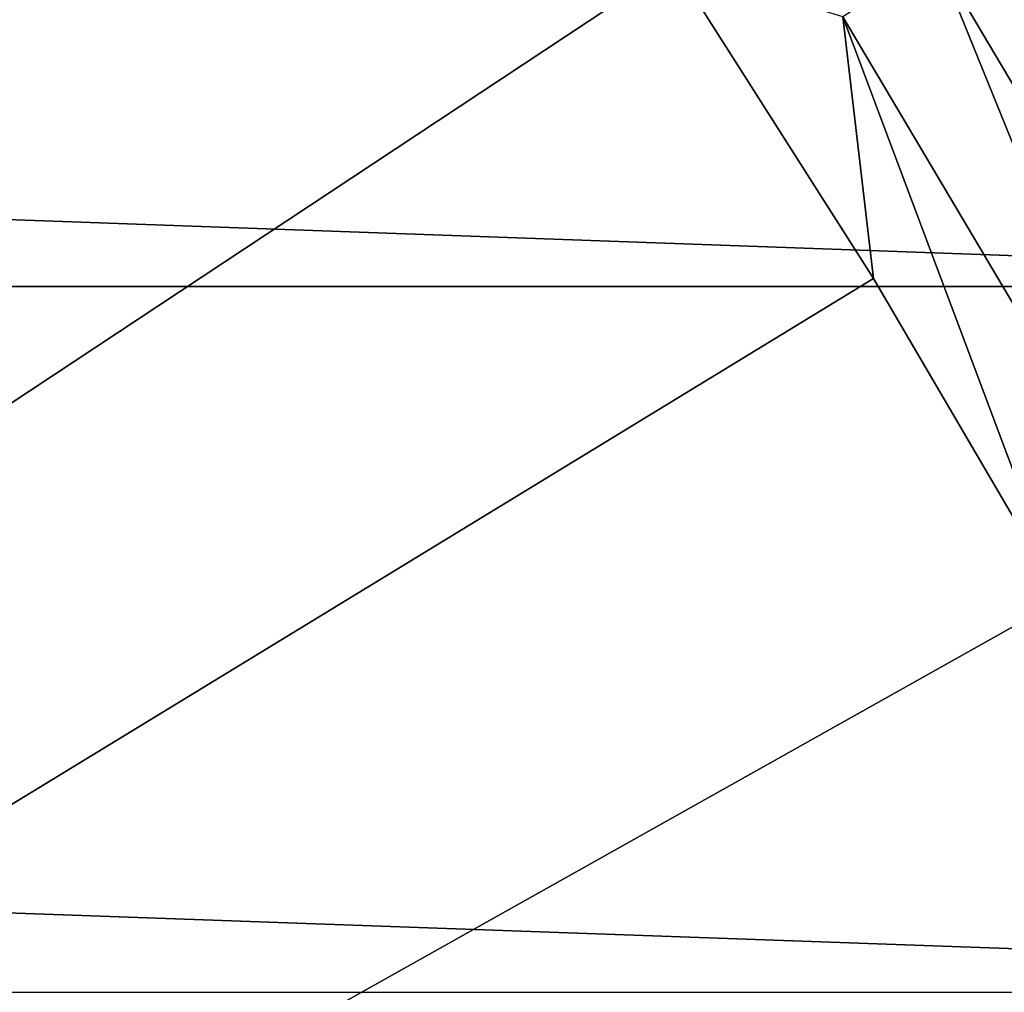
# Model space of a CAD drawing. Header units: metres. Extents: x -22 to 72, y -237 to 23.
# Tile 298 of 363: x 15.96 to 17.96, y 9.35 to 11.33. Entities that reach past the tile are written whole.
import ezdxf

# ---------------------------------------------------------------- set-up
doc = ezdxf.new("R2010")
doc.units = ezdxf.units.M
doc.layers.add('solid_509588_MEDIA_SW0001', color=7, linetype='CONTINUOUS')

msp = doc.modelspace()

# ---------------------------------------------------------------- linework, layer by layer
at = {"layer": 'solid_509588_MEDIA_SW0001'}
for points in [[(16.408842, 12.670496, 132.530869), (15.935143, 13.261327, 132.530869), (0, 0, 132.892746)], [(16.860647, 12.062758, 132.530869), (16.408842, 12.670496, 132.530869), (0, 0, 132.892746)], [(-19.747696, 10.783265), (-18.928516, 12.163916), (19.747696, 10.783265)], [(-18.928516, 12.163916), (18.928516, 12.163916), (19.747696, 10.783265)], [(17.289955, 11.438926, 132.530869), (16.860647, 12.062758, 132.530869), (0, 0, 132.892746)], [(18.01025, 11.574485, 132.385696), (17.825401, 11.455689, 132.463425), (18.597223, 10.154852, 132.463425)], [(17.825401, 11.455689, 132.463425), (17.633652, 11.332459, 132.5121), (18.397171, 10.045616, 132.5121)], [(18.597223, 10.154852, 132.463425), (17.825401, 11.455689, 132.463425), (18.397171, 10.045616, 132.5121)], [(17.696192, 10.79983, 132.530869), (17.289955, 11.438926, 132.530869), (0, 0, 132.892746)], [(17.633652, 11.332459, 132.5121), (17.289955, 11.438926, 132.530869), (17.696192, 10.79983, 132.530869)], [(17.633652, 11.332459, 132.5121), (17.696192, 10.79983, 132.530869), (18.078817, 10.146324, 132.530869)], [(18.397171, 10.045616, 132.5121), (17.633652, 11.332459, 132.5121), (18.078817, 10.146324, 132.530869)], [(-20.466829, 9.346505), (-19.747696, 10.783265), (20.466829, 9.346505)], [(-19.747696, 10.783265), (19.747696, 10.783265), (20.466829, 9.346505)], [(18.078817, 10.146324, 132.530869), (17.696192, 10.79983, 132.530869), (0, 0, 132.892746)], [(18.437321, 9.47928, 132.530869), (18.078817, 10.146324, 132.530869), (0, 0, 132.892746)], [(18.771223, 8.799588, 132.530869), (18.437321, 9.47928, 132.530869), (0, 0, 132.892746)]]:
    msp.add_3dface(points, dxfattribs=at)

doc.saveas('drawing.dxf')
